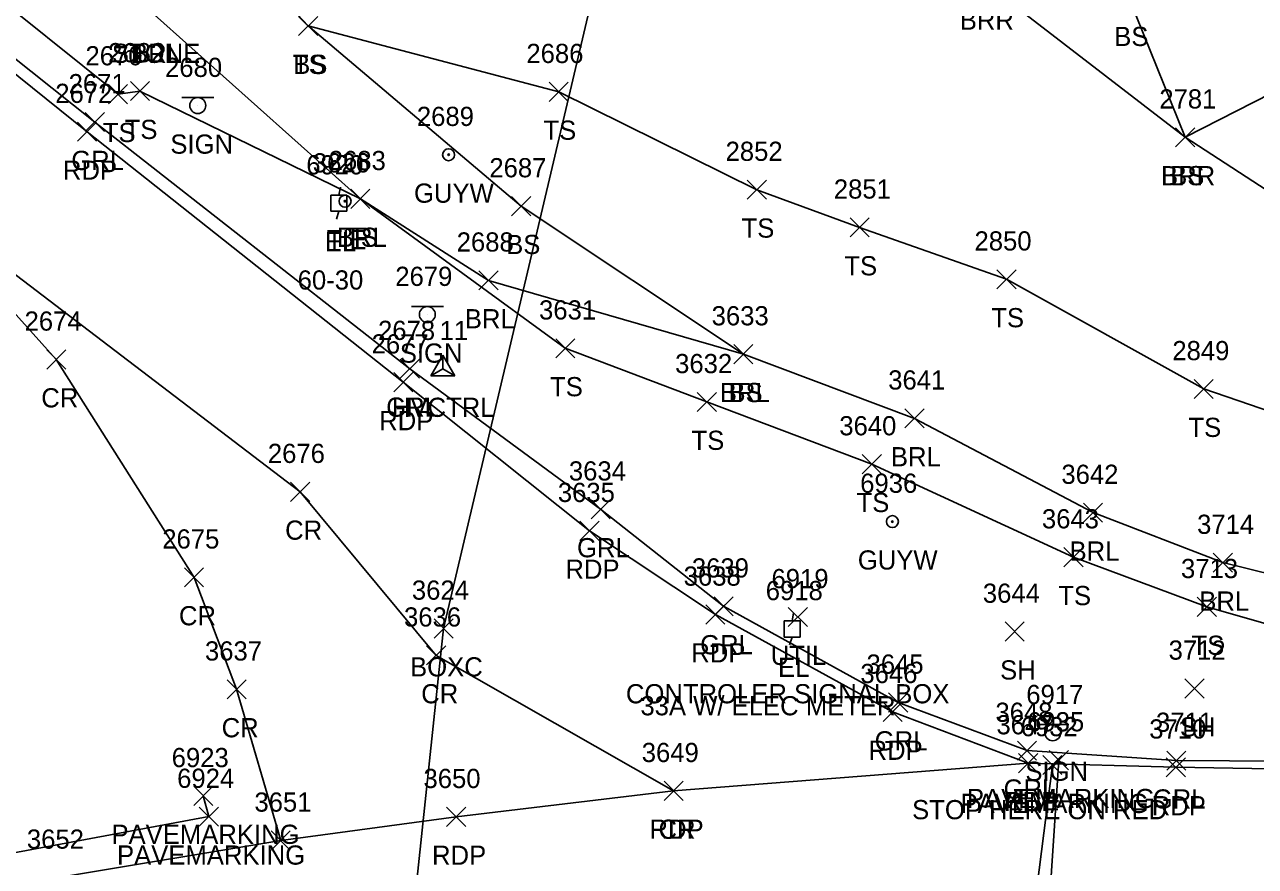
# Model space of a CAD drawing. Extents: x 1505656 to 1508446, y 700805 to 703031.
# Drawn here: x 1506576.4 to 1506704.7, y 701834.8 to 701922.6 of the extents above; entities that cross this region are included whole.
import ezdxf

# ---------------------------------------------------------------- set-up
doc = ezdxf.new("R2010")
doc.units = 0
for name, color, linetype in [('C_A', 7, 'Continuous'), ('C_I', 7, 'Continuous'), ('CBP', 7, 'Continuous'), ('CPSM', 7, 'Continuous'), ('D_A', 7, 'Continuous'), ('D_I', 7, 'Continuous'), ('D_TIC', 7, 'Continuous'), ('DDEFAULT', 7, 'Continuous'), ('L_A', 7, 'Continuous'), ('L_I', 7, 'Continuous'), ('L_TIC', 7, 'Continuous'), ('LABL', 7, 'Continuous'), ('LELB', 7, 'Continuous'), ('P_A', 7, 'Continuous'), ('P_I', 7, 'Continuous'), ('P_TIC', 7, 'Continuous'), ('PET', 7, 'Continuous'), ('PRC', 7, 'Continuous'), ('R_A', 7, 'Continuous'), ('R_I', 7, 'Continuous'), ('R_TIC', 7, 'Continuous'), ('RGR', 7, 'Continuous'), ('S_A', 7, 'Continuous'), ('S_C', 7, 'Continuous'), ('S_I', 7, 'Continuous'), ('S_TIC', 7, 'Continuous'), ('SSGN', 7, 'Continuous'), ('STS', 7, 'Continuous'), ('U_A', 7, 'Continuous'), ('U_C', 7, 'Continuous'), ('U_I', 7, 'Continuous'), ('UDEFAULT', 7, 'Continuous'), ('UEPT', 7, 'Continuous'), ('UPGW', 7, 'Continuous')]:
    doc.layers.add(name, color=color, linetype=linetype)

msp = doc.modelspace()

# ---------------------------------------------------------------- linework, layer by layer
at = {"layer": 'CBP'}
for radius in [0.625, 0.0833]:
    msp.add_circle((1506609.79, 701904.16), radius, dxfattribs=at)
at = {"layer": 'CPSM'}
for p, q in [((1506618.73, 701885.96), (1506619.98, 701888.13)), ((1506621.23, 701885.96), (1506619.98, 701888.13)), ((1506619.98, 701886.68), (1506619.98, 701888.13)), ((1506618.73, 701885.96), (1506619.98, 701886.68)), ((1506619.98, 701886.68), (1506619.98, 701886.68)), ((1506619.98, 701886.68), (1506621.23, 701885.96)), ((1506618.73, 701885.96), (1506621.23, 701885.96))]:
    msp.add_line(p, q, dxfattribs=at)
at = {"layer": 'D_TIC'}
for points in [[(1506619.07, 701858.63), (1506621.07, 701860.63)], [(1506621.07, 701858.63), (1506619.07, 701860.63)]]:
    msp.add_lwpolyline(points, dxfattribs=at)
at = {"layer": 'DDEFAULT'}
for points in [[(1506620.07, 701859.63), (1506637.12, 701932.02)], [(1506607.79, 701743.71), (1506620.07, 701859.63)]]:
    msp.add_lwpolyline(points, dxfattribs=at)
at = {"layer": 'L_TIC'}
for points in [[(1506604.94, 701921.42), (1506606.94, 701923.42)], [(1506606.94, 701921.42), (1506604.94, 701923.42)], [(1506604.94, 701921.42), (1506606.94, 701923.42)], [(1506606.94, 701921.42), (1506604.94, 701923.42)], [(1506585.12, 701914.32), (1506587.12, 701916.32)], [(1506587.12, 701914.32), (1506585.12, 701916.32)], [(1506587.4, 701914.64), (1506589.4, 701916.64)], [(1506589.4, 701914.64), (1506587.4, 701916.64)], [(1506631.07, 701914.56), (1506633.07, 701916.56)], [(1506633.07, 701914.56), (1506631.07, 701916.56)], [(1506696.39, 701909.82), (1506698.39, 701911.82)], [(1506698.39, 701909.82), (1506696.39, 701911.82)], [(1506696.39, 701909.82), (1506698.39, 701911.82)], [(1506698.39, 701909.82), (1506696.39, 701911.82)], [(1506651.73, 701904.36), (1506653.73, 701906.36)], [(1506653.73, 701904.36), (1506651.73, 701906.36)], [(1506651.73, 701904.36), (1506653.73, 701906.36)], [(1506653.73, 701904.36), (1506651.73, 701906.36)], [(1506610.39, 701903.4), (1506612.39, 701905.4)], [(1506612.39, 701903.4), (1506610.39, 701905.4)], [(1506610.39, 701903.4), (1506612.39, 701905.4)], [(1506612.39, 701903.4), (1506610.39, 701905.4)], [(1506610.39, 701903.4), (1506612.39, 701905.4)], [(1506612.39, 701903.4), (1506610.39, 701905.4)], [(1506627.15, 701902.65), (1506629.15, 701904.65)], [(1506629.15, 701902.65), (1506627.15, 701904.65)], [(1506627.15, 701902.65), (1506629.15, 701904.65)], [(1506629.15, 701902.65), (1506627.15, 701904.65)], [(1506662.45, 701900.43), (1506664.45, 701902.43)], [(1506664.45, 701900.43), (1506662.45, 701902.43)], [(1506623.74, 701894.91), (1506625.74, 701896.91)], [(1506625.74, 701894.91), (1506623.74, 701896.91)], [(1506677.77, 701895.02), (1506679.77, 701897.02)], [(1506679.77, 701895.02), (1506677.77, 701897.02)], [(1506631.76, 701887.83), (1506633.76, 701889.83)], [(1506633.76, 701887.83), (1506631.76, 701889.83)], [(1506631.76, 701887.83), (1506633.76, 701889.83)], [(1506633.76, 701887.83), (1506631.76, 701889.83)], [(1506650.33, 701887.22), (1506652.33, 701889.22)], [(1506652.33, 701887.22), (1506650.33, 701889.22)], [(1506650.33, 701887.22), (1506652.33, 701889.22)], [(1506652.33, 701887.22), (1506650.33, 701889.22)], [(1506698.33, 701883.59), (1506700.33, 701885.59)], [(1506700.33, 701883.59), (1506698.33, 701885.59)], [(1506646.51, 701882.24), (1506648.51, 701884.24)], [(1506648.51, 701882.24), (1506646.51, 701884.24)], [(1506668.17, 701880.53), (1506670.17, 701882.53)], [(1506670.17, 701880.53), (1506668.17, 701882.53)], [(1506663.72, 701875.76), (1506665.72, 701877.76)], [(1506665.72, 701875.76), (1506663.72, 701877.76)], [(1506686.79, 701870.7), (1506688.79, 701872.7)], [(1506688.79, 701870.7), (1506686.79, 701872.7)], [(1506684.76, 701866.06), (1506686.76, 701868.06)], [(1506686.76, 701866.06), (1506684.76, 701868.06)], [(1506700.33, 701865.49), (1506702.33, 701867.49)], [(1506702.33, 701865.49), (1506700.33, 701867.49)], [(1506698.66, 701860.88), (1506700.66, 701862.88)], [(1506700.66, 701860.88), (1506698.66, 701862.88)], [(1506678.61, 701858.31), (1506680.61, 701860.31)], [(1506680.61, 701858.31), (1506678.61, 701860.31)], [(1506697.37, 701852.38), (1506699.37, 701854.38)], [(1506699.37, 701852.38), (1506697.37, 701854.38)]]:
    msp.add_lwpolyline(points, dxfattribs=at)
at = {"layer": 'LABL'}
for points in [[(1506641.34, 701930.93), (1506654.79, 701931.54), (1506676.4, 701927.03), (1506697.39, 701910.82), (1506724.28, 701924.52), (1506741.61, 701947.32), (1506768.5, 701950.41)], [(1506589.93, 701923.57), (1506611.39, 701904.4), (1506624.74, 701895.91), (1506651.33, 701888.22), (1506669.17, 701881.53), (1506687.79, 701871.7), (1506701.33, 701866.49), (1506723.3, 701861.09)]]:
    msp.add_lwpolyline(points, dxfattribs=at)
at = {"layer": 'LELB'}
for points in [[(1506632.76, 701888.83), (1506647.51, 701883.24), (1506664.72, 701876.76), (1506685.76, 701867.06), (1506699.66, 701861.88), (1506724.17, 701854.86), (1506747, 701850.37), (1506762.18, 701847.23), (1506778.65, 701848.42), (1506793.74, 701856.34), (1506806.43, 701868.9), (1506814.02, 701881.67), (1506823.01, 701905.7), (1506834.94, 701947.87), (1506844.08, 701981.1), (1506857.42, 702015.82), (1506870, 702042.27), (1506893.48, 702079.96), (1506912.42, 702104.16), (1506937.96, 702131.04), (1506969.42, 702156.84), (1506991.38, 702172.65), (1507026.67, 702192.92)], [(1506503.54, 702009.38), (1506519.04, 702009.37), (1506530.02, 701989.9), (1506548.63, 701970.31), (1506570.05, 701955.05), (1506590.87, 701938.5), (1506605.94, 701922.42), (1506628.15, 701903.65)], [(1506654.79, 701931.54), (1506658.39, 701938.35), (1506677.31, 701939.86), (1506691.56, 701925.33), (1506697.39, 701910.82), (1506707.92, 701903.99), (1506727.85, 701893.89), (1506737.31, 701894.78)], [(1506571.19, 701927.29), (1506586.12, 701915.32), (1506588.4, 701915.64), (1506611.39, 701904.4)], [(1506605.94, 701922.42), (1506632.07, 701915.56), (1506652.73, 701905.36)], [(1506611.39, 701904.4), (1506632.76, 701888.83)], [(1506777.1, 701881.14), (1506758.71, 701873.46), (1506718.38, 701878.06), (1506699.33, 701884.59), (1506678.77, 701896.02), (1506663.45, 701901.43), (1506652.73, 701905.36)], [(1506628.15, 701903.65), (1506651.33, 701888.22)]]:
    msp.add_lwpolyline(points, dxfattribs=at)
at = {"layer": 'P_TIC'}
for points in [[(1506581.88, 701910.4), (1506583.88, 701912.4)], [(1506583.88, 701910.4), (1506581.88, 701912.4)], [(1506578.68, 701886.67), (1506580.68, 701888.67)], [(1506580.68, 701886.67), (1506578.68, 701888.67)], [(1506614.86, 701884.29), (1506616.86, 701886.29)], [(1506616.86, 701884.29), (1506614.86, 701886.29)], [(1506604.1, 701872.88), (1506606.1, 701874.88)], [(1506606.1, 701872.88), (1506604.1, 701874.88)], [(1506634.29, 701868.81), (1506636.29, 701870.81)], [(1506636.29, 701868.81), (1506634.29, 701870.81)], [(1506593.04, 701863.96), (1506595.04, 701865.96)], [(1506595.04, 701863.96), (1506593.04, 701865.96)], [(1506647.41, 701860.09), (1506649.41, 701862.09)], [(1506649.41, 701860.09), (1506647.41, 701862.09)], [(1506618.3, 701855.83), (1506620.3, 701857.83)], [(1506620.3, 701855.83), (1506618.3, 701857.83)], [(1506597.48, 701852.29), (1506599.48, 701854.29)], [(1506599.48, 701852.29), (1506597.48, 701854.29)], [(1506665.89, 701849.94), (1506667.89, 701851.94)], [(1506667.89, 701849.94), (1506665.89, 701851.94)], [(1506680.03, 701844.6), (1506682.03, 701846.6)], [(1506682.03, 701844.6), (1506680.03, 701846.6)], [(1506680.03, 701844.6), (1506682.03, 701846.6)], [(1506682.03, 701844.6), (1506680.03, 701846.6)], [(1506695.43, 701844.16), (1506697.43, 701846.16)], [(1506697.43, 701844.16), (1506695.43, 701846.16)], [(1506643.05, 701841.71), (1506645.05, 701843.71)], [(1506645.05, 701841.71), (1506643.05, 701843.71)], [(1506643.05, 701841.71), (1506645.05, 701843.71)], [(1506645.05, 701841.71), (1506643.05, 701843.71)], [(1506620.37, 701839), (1506622.37, 701841)], [(1506622.37, 701839), (1506620.37, 701841)], [(1506602.08, 701836.54), (1506604.08, 701838.54)], [(1506604.08, 701836.54), (1506602.08, 701838.54)], [(1506602.08, 701836.54), (1506604.08, 701838.54)], [(1506604.08, 701836.54), (1506602.08, 701838.54)]]:
    msp.add_lwpolyline(points, dxfattribs=at)
at = {"layer": 'PET'}
for points in [[(1506561.3, 701928.76), (1506582.88, 701911.4), (1506615.86, 701885.29), (1506635.29, 701869.81), (1506648.41, 701861.09), (1506666.89, 701850.94), (1506681.03, 701845.6), (1506696.43, 701845.16), (1506724.21, 701844.68), (1506746.83, 701843.73), (1506762.06, 701842.49), (1506779.99, 701845.53), (1506796.43, 701853.81), (1506809.93, 701867.16), (1506817.31, 701880.31), (1506825.47, 701904.58), (1506837.26, 701947.09)], [(1506681.03, 701845.6), (1506644.05, 701842.71), (1506621.37, 701840), (1506603.08, 701837.54), (1506579.92, 701833.68), (1506552.83, 701829.17)]]:
    msp.add_lwpolyline(points, dxfattribs=at)
at = {"layer": 'PRC'}
for points in [[(1506142.57, 702437.63), (1506170.3, 702395.03), (1506195.33, 702357.44), (1506218.4, 702322.54), (1506244.28, 702283.75), (1506270.3, 702244.37), (1506292.29, 702211.79), (1506323.24, 702166.95), (1506353.01, 702126.88), (1506372.6, 702101.67), (1506401.38, 702065.99), (1506421.32, 702042.83), (1506441.93, 702019.51), (1506492.04, 701967.72), (1506516.18, 701946.54), (1506548.2, 701918.65), (1506563.79, 701905.33), (1506579.68, 701887.67), (1506594.04, 701864.96), (1506598.48, 701853.29), (1506603.08, 701837.54)], [(1506563.79, 701905.33), (1506605.1, 701873.88), (1506619.3, 701856.83), (1506644.05, 701842.71)]]:
    msp.add_lwpolyline(points, dxfattribs=at)
at = {"layer": 'R_TIC'}
for points in [[(1506582.7, 701911.41), (1506584.7, 701913.41)], [(1506584.7, 701911.41), (1506582.7, 701913.41)], [(1506615.54, 701885.7), (1506617.54, 701887.7)], [(1506617.54, 701885.7), (1506615.54, 701887.7)], [(1506635.44, 701871.05), (1506637.44, 701873.05)], [(1506637.44, 701871.05), (1506635.44, 701873.05)], [(1506648.27, 701860.94), (1506650.27, 701862.94)], [(1506650.27, 701860.94), (1506648.27, 701862.94)], [(1506666.47, 701850.92), (1506668.47, 701852.92)], [(1506668.47, 701850.92), (1506666.47, 701852.92)], [(1506679.91, 701845.9), (1506681.91, 701847.9)], [(1506681.91, 701845.9), (1506679.91, 701847.9)], [(1506695.48, 701844.86), (1506697.48, 701846.86)], [(1506697.48, 701844.86), (1506695.48, 701846.86)]]:
    msp.add_lwpolyline(points, dxfattribs=at)
at = {"layer": 'RGR'}
msp.add_lwpolyline([(1506561.6, 701930.02), (1506583.7, 701912.41), (1506616.54, 701886.7), (1506636.44, 701872.05), (1506649.27, 701861.94), (1506667.47, 701851.92), (1506680.91, 701846.9), (1506696.48, 701845.86), (1506724.19, 701845.7), (1506746.86, 701844.13), (1506762.1, 701843.25), (1506779.8, 701846.28), (1506795.83, 701854.41), (1506809.38, 701867.56), (1506816.93, 701880.73), (1506824.88, 701904.65), (1506837.1, 701947.18)], dxfattribs=at)
at = {"layer": 'S_TIC'}
for points in [[(1506683.23, 701844.91), (1506685.23, 701846.91)], [(1506685.23, 701844.91), (1506683.23, 701846.91)], [(1506682.55, 701844.4), (1506684.55, 701846.4)], [(1506684.55, 701844.4), (1506682.55, 701846.4)], [(1506594.01, 701841.18), (1506596.01, 701843.18)], [(1506596.01, 701841.18), (1506594.01, 701843.18)], [(1506594.59, 701839.02), (1506596.59, 701841.02)], [(1506596.59, 701839.02), (1506594.59, 701841.02)]]:
    msp.add_lwpolyline(points, dxfattribs=at)
at = {"layer": 'SSGN'}
for p, q in [((1506592.78, 701914.96), (1506596.12, 701914.96)), ((1506594.43, 701914.13), (1506594.43, 701914.13)), ((1506616.72, 701893.18), (1506620.05, 701893.18)), ((1506618.37, 701892.35), (1506618.37, 701892.35)), ((1506681.94, 701849.61), (1506685.28, 701849.61)), ((1506683.59, 701848.77), (1506683.59, 701848.77))]:
    msp.add_line(p, q, dxfattribs=at)
for centre in [(1506594.43, 701914.13), (1506618.37, 701892.35), (1506683.59, 701848.77)]:
    msp.add_circle(centre, 0.833, dxfattribs=at)
at = {"layer": 'STS'}
for points in [[(1506683.55, 701845.4), (1506681.28, 701827.4), (1506682.99, 701827.54), (1506684.23, 701845.91)], [(1506595.01, 701842.18), (1506595.59, 701840.02), (1506564.79, 701834.32)]]:
    msp.add_lwpolyline(points, dxfattribs=at)
at = {"layer": 'UDEFAULT'}
for points in [[(1506656.01, 701859.83), (1506658.01, 701861.83)], [(1506658.01, 701859.83), (1506656.01, 701861.83)]]:
    msp.add_lwpolyline(points, dxfattribs=at)
at = {"layer": 'UEPT'}
for p, q in [((1506609.31, 701905.62), (1506609.14, 701904.79)), ((1506608.31, 701903.12), (1506608.31, 701904.79)), ((1506608.31, 701904.79), (1506609.97, 701904.79)), ((1506609.97, 701904.79), (1506609.97, 701903.12)), ((1506609.97, 701903.12), (1506608.31, 701903.12)), ((1506608.89, 701902.29), (1506609.14, 701903.12)), ((1506609.14, 701903.95), (1506609.14, 701903.95)), ((1506656.57, 701861.24), (1506656.4, 701860.41)), ((1506655.57, 701858.74), (1506655.57, 701860.41)), ((1506655.57, 701860.41), (1506657.24, 701860.41)), ((1506656.4, 701859.58), (1506656.4, 701859.58)), ((1506657.24, 701860.41), (1506657.24, 701858.74)), ((1506657.24, 701858.74), (1506655.57, 701858.74)), ((1506656.15, 701857.91), (1506656.4, 701858.74))]:
    msp.add_line(p, q, dxfattribs=at)
at = {"layer": 'UPGW'}
for centre, radius in [((1506620.59, 701909), 0.625), ((1506620.59, 701909), 0.0833), ((1506666.87, 701870.77), 0.625), ((1506666.87, 701870.77), 0.0833)]:
    msp.add_circle(centre, radius, dxfattribs=at)

# ---------------------------------------------------------------- texts
at = {"layer": 'C_A'}
for s, p in [('TIE', (1506607.87, 701899.16)), ('HVCTRL', (1506614.68, 701881.68))]:
    msp.add_text(s, height=2, dxfattribs=at).set_placement(p)
at = {"layer": 'C_I'}
for s, p in [('3626', (1506606.43, 701907.16)), ('11', (1506619.65, 701889.68))]:
    msp.add_text(s, height=2, dxfattribs=at).set_placement(p)
at = {"layer": 'D_A'}
msp.add_text('BOXC', height=2, dxfattribs=at).set_placement((1506616.57, 701854.63))
at = {"layer": 'D_I'}
msp.add_text('3624', height=2, dxfattribs=at).set_placement((1506616.76, 701862.63))
at = {"layer": 'L_A'}
for s, p in [('BRR', (1506673.89, 701922.03)), ('BS', (1506690, 701920.33)), ('STONE', (1506585.47, 701918.57)), ('BRL', (1506587.47, 701918.57)), ('TS', (1506604.35, 701917.42)), ('BS', (1506604.38, 701917.42)), ('TS', (1506584.53, 701910.32)), ('TS', (1506586.81, 701910.64)), ('TS', (1506630.48, 701910.56)), ('BRR', (1506694.88, 701905.82)), ('BS', (1506695.83, 701905.82)), ('TS', (1506651.14, 701900.36)), ('TS', (1506651.14, 701900.36)), ('BRL', (1506608.94, 701899.4)), ('TS', (1506609.8, 701899.4)), ('TS', (1506609.8, 701899.4)), ('BS', (1506626.59, 701898.65)), ('BS', (1506626.59, 701898.65)), ('TS', (1506661.86, 701896.43)), ('BRL', (1506622.28, 701890.91)), ('TS', (1506677.18, 701891.02)), ('TS', (1506631.17, 701883.83)), ('TS', (1506631.17, 701883.83)), ('BRL', (1506648.87, 701883.22)), ('BS', (1506649.77, 701883.22)), ('TS', (1506697.74, 701879.59)), ('TS', (1506645.92, 701878.24)), ('BRL', (1506666.71, 701876.53)), ('TS', (1506663.13, 701871.76)), ('BRL', (1506685.34, 701866.7)), ('TS', (1506684.17, 701862.06)), ('BRL', (1506698.87, 701861.49)), ('TS', (1506698.06, 701856.88)), ('SH', (1506678.1, 701854.31)), ('SH', (1506696.85, 701848.38))]:
    msp.add_text(s, height=2, dxfattribs=at).set_placement(p)
at = {"layer": 'L_I'}
for s, p in [('2670', (1506582.72, 701918.32)), ('2682', (1506585.09, 701918.64)), ('2686', (1506628.7, 701918.56)), ('2781', (1506694.7, 701913.82)), ('2781', (1506694.7, 701913.82)), ('2852', (1506649.47, 701908.36)), ('2852', (1506649.47, 701908.36)), ('2683', (1506608.09, 701907.4)), ('2683', (1506608.09, 701907.4)), ('2683', (1506608.09, 701907.4)), ('2687', (1506624.84, 701906.65)), ('2687', (1506624.84, 701906.65)), ('2851', (1506660.76, 701904.43)), ('2688', (1506621.43, 701898.91)), ('2850', (1506675.43, 701899.02)), ('3631', (1506630.02, 701891.83)), ('3631', (1506630.02, 701891.83)), ('3633', (1506648.02, 701891.22)), ('3633', (1506648.02, 701891.22)), ('2849', (1506696.06, 701887.59)), ('3632', (1506644.21, 701886.24)), ('3641', (1506666.43, 701884.53)), ('3640', (1506661.33, 701879.76)), ('3642', (1506684.49, 701874.7)), ('3643', (1506682.46, 701870.06)), ('3714', (1506698.64, 701869.49)), ('3713', (1506696.96, 701864.88)), ('3644', (1506676.3, 701862.31)), ('3712', (1506695.67, 701856.38))]:
    msp.add_text(s, height=2, dxfattribs=at).set_placement(p)
at = {"layer": 'P_A'}
for s, p in [('RDP', (1506580.37, 701906.4)), ('CR', (1506578.11, 701882.67)), ('RDP', (1506613.35, 701880.29)), ('CR', (1506603.54, 701868.88)), ('RDP', (1506632.77, 701864.81)), ('CR', (1506592.47, 701859.96)), ('RDP', (1506645.9, 701856.09)), ('CR', (1506617.73, 701851.83)), ('CR', (1506596.92, 701848.29)), ('RDP', (1506664.38, 701845.94)), ('RDP', (1506678.51, 701840.6)), ('RDP', (1506678.51, 701840.6)), ('RDP', (1506693.91, 701840.16)), ('RDP', (1506641.54, 701837.71)), ('CR', (1506642.48, 701837.71)), ('RDP', (1506618.86, 701835))]:
    msp.add_text(s, height=2, dxfattribs=at).set_placement(p)
at = {"layer": 'P_I'}
for s, p in [('2672', (1506579.57, 701914.4)), ('2674', (1506576.37, 701890.67)), ('2677', (1506612.56, 701888.29)), ('2676', (1506601.74, 701876.88)), ('3635', (1506631.98, 701872.81)), ('2675', (1506590.73, 701867.96)), ('3638', (1506645.1, 701864.09)), ('3636', (1506615.94, 701859.83)), ('3637', (1506595.18, 701856.29)), ('3646', (1506663.53, 701853.94)), ('3647', (1506677.72, 701848.6)), ('3647', (1506677.72, 701848.6)), ('3710', (1506693.65, 701848.16)), ('3649', (1506640.73, 701845.71)), ('3649', (1506640.73, 701845.71)), ('3650', (1506617.97, 701843)), ('3651', (1506600.34, 701840.54)), ('3651', (1506600.34, 701840.54)), ('3652', (1506576.61, 701836.68))]:
    msp.add_text(s, height=2, dxfattribs=at).set_placement(p)
at = {"layer": 'R_A'}
for p in [(1506581.24, 701907.41), (1506614.08, 701881.7), (1506633.98, 701867.05), (1506646.82, 701856.94), (1506665.02, 701846.92), (1506678.46, 701841.9), (1506694.02, 701840.86)]:
    msp.add_text('GRL', height=2, dxfattribs=at).set_placement(p)
at = {"layer": 'R_I'}
for s, p in [('2671', (1506580.96, 701915.41)), ('2678', (1506613.23, 701889.7)), ('3634', (1506633.13, 701875.05)), ('3639', (1506645.96, 701864.94)), ('3645', (1506664.17, 701854.92)), ('3648', (1506677.61, 701849.9)), ('3711', (1506694.35, 701848.86))]:
    msp.add_text(s, height=2, dxfattribs=at).set_placement(p)
at = {"layer": 'S_A'}
for s, p in [('SIGN', (1506591.57, 701909.11)), ('SIGN', (1506615.5, 701887.33)), ('SIGN', (1506680.73, 701843.75)), ('PAVEMARKING', (1506674.64, 701840.91)), ('PAVEMARKING', (1506673.97, 701840.4)), ('PAVEMARKING', (1506585.43, 701837.18)), ('PAVEMARKING', (1506586.01, 701835.02))]:
    msp.add_text(s, height=2, dxfattribs=at).set_placement(p)
at = {"layer": 'S_C'}
msp.add_text('STOP HERE ON RED', height=2, dxfattribs=at).set_placement((1506668.92, 701839.75))
at = {"layer": 'S_I'}
for s, p in [('2680', (1506591.02, 701917.11)), ('2679', (1506615.03, 701895.33)), ('6917', (1506680.83, 701851.75)), ('6932', (1506680.25, 701848.4)), ('6935', (1506680.92, 701848.91)), ('6923', (1506591.71, 701845.18)), ('6924', (1506592.28, 701843.02))]:
    msp.add_text(s, height=2, dxfattribs=at).set_placement(p)
at = {"layer": 'U_A'}
for s, p in [('GUYW', (1506616.98, 701904)), ('EL', (1506607.68, 701898.95)), ('GUYW', (1506663.26, 701865.77)), ('UTIL', (1506654.18, 701855.83)), ('EL', (1506654.94, 701854.58))]:
    msp.add_text(s, height=2, dxfattribs=at).set_placement(p)
at = {"layer": 'U_C'}
for s, p in [('60-30', (1506604.85, 701894.95)), ('CONTROLER SIGNAL BOX', (1506639.08, 701851.83)), ('33A W/ ELEC METER', (1506640.59, 701850.58))]:
    msp.add_text(s, height=2, dxfattribs=at).set_placement(p)
at = {"layer": 'U_I'}
for s, p in [('2689', (1506617.28, 701912)), ('6920', (1506605.75, 701906.95)), ('6936', (1506663.51, 701873.77)), ('6919', (1506654.26, 701863.83)), ('6918', (1506653.66, 701862.58))]:
    msp.add_text(s, height=2, dxfattribs=at).set_placement(p)

doc.saveas('drawing.dxf')
